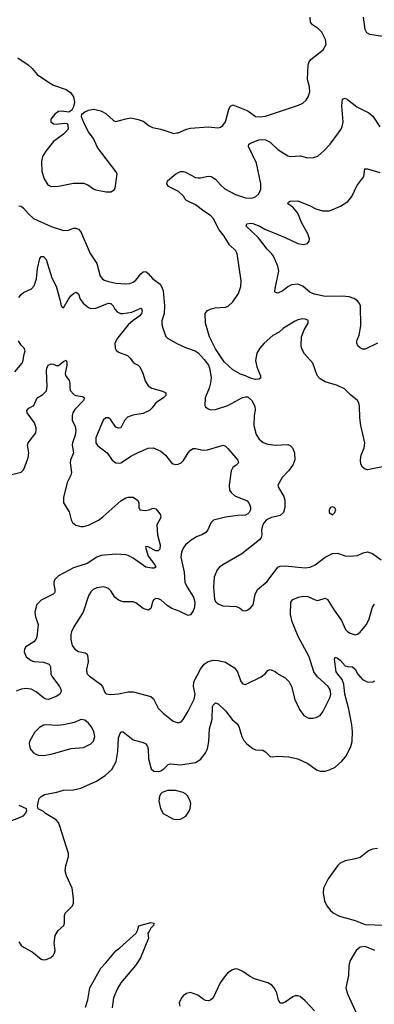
# Model space of a CAD drawing. Header units: inches. Extents: x 1649636 to 1815363, y 506543 to 641975.
# Tile 634 of 656: x 1750738 to 1753584, y 622997 to 630910. Entities that reach past the tile are written whole.
import ezdxf

# ---------------------------------------------------------------- set-up
doc = ezdxf.new("R2010")
doc.units = ezdxf.units.IN
doc.header["$MEASUREMENT"] = 0
doc.layers.add('B7652', color=7, linetype='Continuous')
doc.layers.add('B7653', color=7, linetype='Continuous')

msp = doc.modelspace()

# ---------------------------------------------------------------- linework, layer by layer
at = {"layer": 'B7652', "color": 5}
for points, elevation in [([(1751099.6, 630000), (1751090.8, 629990), (1751010.3, 629929.7), (1750947.8, 629852.2), (1750922.4, 629810), (1750912.4, 629770), (1750914.9, 629690), (1750934.4, 629630), (1750963.2, 629583.2), (1750990, 629568.4), (1751050, 629572.7), (1751170, 629597), (1751250, 629595.8), (1751283.9, 629583.9), (1751330, 629550.6), (1751350, 629543), (1751433.2, 629526.8), (1751470, 629526), (1751496.5, 629543.5), (1751504.7, 629555.3), (1751519.5, 629670), (1751509.4, 629690), (1751363.5, 629883.5), (1751330, 629954), (1751296.6, 630000)], 680), ([(1753650, 627317.4), (1753530, 627293), (1753510, 627297.6), (1753490, 627312.7), (1753477.4, 627337.4), (1753472.7, 627372.7), (1753480.3, 627410), (1753502.8, 627470), (1753509.8, 627510), (1753475.8, 627650), (1753468.5, 627711.5), (1753465.4, 627805.4), (1753459.3, 627830), (1753449.2, 627850), (1753394.2, 627894.1), (1753344.2, 627944.2), (1753289.6, 627969.6), (1753190, 627998.9), (1753150, 628024), (1753127.2, 628050), (1753091.1, 628150), (1753024.6, 628224.6), (1753003.7, 628263.7), (1752996.8, 628290), (1752999.5, 628360.5), (1753022.3, 628417.7), (1753052.7, 628470), (1753054, 628490), (1753050, 628495.3), (1753030, 628504), (1753010, 628505.2), (1752970, 628497), (1752950, 628486.6), (1752856.3, 628430), (1752820.3, 628399.7), (1752770, 628371.3), (1752700.4, 628310), (1752665.3, 628270), (1752641.1, 628230), (1752631.7, 628170), (1752640.6, 628120.6), (1752671, 628049), (1752671.3, 628030), (1752658.8, 628021.2), (1752630, 628019), (1752590, 628029), (1752550, 628049), (1752510, 628061.2), (1752450, 628096.2), (1752380.3, 628160.3), (1752310, 628265.2), (1752261.7, 628361.7), (1752229.7, 628470), (1752227, 628550), (1752245.8, 628574.2), (1752273.8, 628586.2), (1752306, 628594), (1752390, 628599.5), (1752412.1, 628607.9), (1752450, 628643), (1752494.7, 628710), (1752513.9, 628766.1), (1752515.8, 628810), (1752484.7, 629030), (1752473.6, 629053.6), (1752421.5, 629101.5), (1752380.2, 629170), (1752340, 629220), (1752292.9, 629310), (1752270, 629336.8), (1752217.2, 629370), (1752150, 629422.7), (1752078, 629458), (1752063.7, 629470), (1752056.2, 629490), (1752013.3, 629530), (1751933.3, 629570), (1751918.3, 629590), (1751925.6, 629614.4), (1751991.1, 629670), (1752029.6, 629690), (1752050.1, 629690.1), (1752070, 629684.6), (1752150, 629642.8), (1752170, 629638.1), (1752190, 629638.2), (1752250, 629652), (1752274, 629650), (1752310, 629628.5), (1752350, 629582.4), (1752385.7, 629550), (1752470, 629504.7), (1752550, 629478.9), (1752590, 629476), (1752610, 629479.6), (1752634, 629490), (1752657.4, 629510), (1752672.5, 629547.5), (1752674.1, 629590), (1752638.1, 629758.1), (1752574, 629890), (1752578, 629910), (1752585.1, 629914.9), (1752656.9, 629943.1), (1752690, 629946.9), (1752710, 629943.8), (1752750, 629926), (1752810, 629867.2), (1752890, 629815.8), (1752910, 629810.4), (1752990, 629816.4), (1753050, 629799.5), (1753097.1, 629802.9), (1753130, 629813), (1753181.3, 629858.7), (1753230, 629910.4), (1753296.7, 630000)], 660), ([(1751959.4, 630000), (1751970, 629996.4), (1751999.5, 630000)], 680), ([(1753610, 628309.7), (1753510, 628262), (1753490, 628262.9), (1753470, 628272.3), (1753452.3, 628290), (1753443.7, 628310), (1753445.6, 628330), (1753464.4, 628375.6), (1753477.4, 628450), (1753474.2, 628610), (1753466.6, 628630), (1753451, 628650), (1753421.3, 628670), (1753381.8, 628681.8), (1753330, 628687.5), (1753190, 628685.3), (1753104.7, 628704.7), (1753070, 628718), (1753010, 628767.2), (1752970, 628785.1), (1752920.4, 628779.6), (1752890, 628764.4), (1752850, 628729.7), (1752810, 628712.7), (1752790, 628718), (1752786.6, 628726.6), (1752789.5, 628749.5), (1752818.4, 628890), (1752809.6, 628930), (1752774.7, 629010), (1752760.5, 629030), (1752725.2, 629065.2), (1752655.9, 629155.9), (1752555.1, 629250), (1752561.2, 629270), (1752590, 629274.9), (1752608.3, 629271.7), (1752666.8, 629250), (1752706.8, 629226.8), (1752870, 629158.5), (1752970, 629110.3), (1753015.6, 629104.4), (1753049.6, 629110.4), (1753062, 629130), (1753065.1, 629150), (1753050, 629189.2), (1753000.6, 629280.6), (1752970, 629355.6), (1752930, 629404.5), (1752889.3, 629430), (1752895.3, 629444.7), (1752909.4, 629450.6), (1752970, 629453), (1753070, 629414.4), (1753116, 629390), (1753170, 629373.4), (1753225.1, 629374.9), (1753314, 629410), (1753371.9, 629448.1), (1753405.2, 629490), (1753444.1, 629575.9), (1753501.2, 629650), (1753509.5, 629710.5), (1753530, 629710.5), (1753630, 629681.3)], 640), ([(1750730, 629413), (1750750, 629410.4), (1750770, 629394.9), (1750809.3, 629349.3), (1750850, 629313.4), (1750990, 629247.6), (1751090, 629215.5), (1751130, 629219.1), (1751170, 629233.4), (1751190, 629233.4), (1751210, 629227.3), (1751230, 629206), (1751302.6, 629030), (1751356.9, 628950), (1751384.6, 628850), (1751400.4, 628830), (1751417.4, 628817.4), (1751450, 628804.7), (1751510, 628792.3), (1751590, 628786.5), (1751622, 628790), (1751650, 628801.1), (1751670, 628817.4), (1751710, 628867.2), (1751730, 628883.7), (1751750, 628885.3), (1751770, 628870.4), (1751803.7, 628830), (1751864.6, 628784.6), (1751879.6, 628759.6), (1751888.6, 628730), (1751901.3, 628610), (1751896.9, 628550), (1751879.2, 628490), (1751879.7, 628459.7), (1751885.8, 628430), (1751910, 628363), (1751924.9, 628350), (1752005.8, 628305.8), (1752070, 628274.6), (1752147.8, 628247.8), (1752170, 628234), (1752219.1, 628179.1), (1752252.8, 628132.8), (1752262.4, 628110), (1752274.2, 628034.2), (1752270.4, 627990.4), (1752259.5, 627950), (1752227.9, 627870), (1752223.8, 627810), (1752230, 627798.8), (1752250, 627783), (1752270, 627775.5), (1752310, 627777.1), (1752410, 627810.4), (1752527.5, 627872.5), (1752550, 627879.1), (1752570, 627878), (1752602, 627850), (1752625.1, 627805.1), (1752628.3, 627771.7), (1752619.5, 627730), (1752618.7, 627650), (1752637.3, 627577.3), (1752660, 627540), (1752691.7, 627511.7), (1752730, 627498.4), (1752788.4, 627491.5), (1752890, 627495.8), (1752910, 627487), (1752927, 627470), (1752945.3, 627430), (1752946.3, 627373.7), (1752930.3, 627329.7), (1752896.1, 627283.9), (1752844, 627230), (1752810.8, 627170), (1752814.8, 627150), (1752857.2, 627077.2), (1752867.5, 627047.5), (1752866, 626990), (1752855.3, 626950), (1752830, 626924.4), (1752758.8, 626910), (1752718.4, 626890), (1752699.5, 626870), (1752689, 626850), (1752679, 626810), (1752681.3, 626770), (1752676.9, 626750), (1752663.5, 626730), (1752522.5, 626617.4), (1752370, 626529.7), (1752342, 626510), (1752324.2, 626490), (1752299.5, 626430), (1752292.6, 626350), (1752301.5, 626250), (1752312.1, 626232), (1752330, 626216.5), (1752370, 626198.9), (1752474.7, 626194.7), (1752503.8, 626183.8), (1752530, 626161), (1752550, 626158.8), (1752570, 626166.8), (1752593.8, 626186.2), (1752611.6, 626208.4), (1752627.3, 626290), (1752647, 626330), (1752724.1, 626395.9), (1752810, 626510.5), (1752830, 626518), (1752870, 626521.3), (1753030, 626506), (1753068.9, 626511.1), (1753110, 626529), (1753191.3, 626590), (1753250, 626620.2), (1753290, 626622.3), (1753350, 626600.5), (1753390, 626598), (1753450, 626604.9), (1753495.6, 626624.4), (1753530, 626632.2), (1753570, 626621.3), (1753639.3, 626570)], 660), ([(1750730, 628677.8), (1750750, 628702.7), (1750770, 628718.7), (1750832.5, 628747.5), (1750854, 628770), (1750872.9, 628827.1), (1750882, 628910), (1750899.5, 628990), (1750910, 629006.8), (1750930, 629006.8), (1750950, 628982.8), (1750996.4, 628836.4), (1751030, 628768.5), (1751063.3, 628650), (1751070, 628611), (1751079.8, 628599.8), (1751090, 628595.5), (1751130, 628665.3), (1751149.7, 628690), (1751170, 628708.5), (1751190, 628719.3), (1751210, 628706.8), (1751224.2, 628664.2), (1751249.4, 628629.4), (1751290, 628596.5), (1751310, 628590.2), (1751350, 628592.6), (1751450, 628631.6), (1751462, 628630), (1751470, 628628.4), (1751488.4, 628610), (1751502.7, 628582.7), (1751521.5, 628561.5), (1751546.8, 628550), (1751568.5, 628548.5), (1751639.4, 628560.6), (1751710, 628592.7), (1751714.8, 628590), (1751720.3, 628570), (1751714.9, 628550), (1751701.5, 628530), (1751648, 628492), (1751610, 628457.8), (1751522.3, 628350), (1751502.6, 628310), (1751504.9, 628270), (1751513.4, 628253.4), (1751530, 628239.3), (1751604, 628210), (1751624.9, 628190), (1751652.4, 628152.4), (1751690, 628132.7), (1751701.2, 628121.2), (1751725.3, 628070), (1751746.4, 628006.4), (1751770, 627968.2), (1751798.8, 627950), (1751883.8, 627923.8), (1751910.7, 627910), (1751910.5, 627890), (1751892.4, 627870), (1751830.4, 627830), (1751802.6, 627790), (1751779.5, 627770), (1751730, 627745.7), (1751647.1, 627732.9), (1751603.8, 627716.2), (1751579.6, 627690), (1751548.7, 627631.3), (1751530, 627626), (1751510, 627635.1), (1751470, 627694.3), (1751450, 627709.7), (1751428.8, 627711.2), (1751409.1, 627690.9), (1751348.9, 627550), (1751348.7, 627510), (1751364.1, 627484.1), (1751439.1, 627430), (1751481.6, 627370), (1751510, 627348.4), (1751530, 627344.9), (1751550, 627348.8), (1751635.5, 627404.4), (1751687.9, 627432.1), (1751770, 627465.3), (1751810, 627470.4), (1751870, 627442.4), (1751908, 627410), (1751956, 627350), (1751970, 627340.7), (1751990, 627336.3), (1752010, 627338), (1752035.1, 627350), (1752052.2, 627367.8), (1752091.8, 627430), (1752110, 627450.5), (1752130, 627463), (1752150, 627463.8), (1752210, 627450.3), (1752246.7, 627453.3), (1752371, 627490), (1752390, 627481.6), (1752410, 627463), (1752490.4, 627370), (1752495.5, 627350), (1752476.3, 627330), (1752448.1, 627311.9), (1752435.3, 627284.7), (1752419.1, 627170), (1752422.8, 627130), (1752434.6, 627110), (1752463.9, 627083.9), (1752563, 627043), (1752581.1, 627021.1), (1752591.3, 626991.3), (1752590.2, 626970), (1752581.1, 626950), (1752570, 626937.8), (1752550, 626927.5), (1752490, 626926), (1752390, 626913.3), (1752293.3, 626886.7), (1752272.4, 626867.6), (1752247.6, 626810), (1752231.7, 626790), (1752199.3, 626770), (1752163.1, 626756.9), (1752113.3, 626726.7), (1752070.1, 626689.9), (1752050, 626663), (1752035.7, 626630), (1752031.9, 626590), (1752059.4, 626470), (1752063.5, 626390), (1752081.5, 626350), (1752132.6, 626270), (1752142.7, 626230), (1752141.2, 626190), (1752130, 626159.3), (1752110, 626126), (1752090, 626121.6), (1752017.7, 626157.7), (1751959.3, 626179.3), (1751923, 626203), (1751870, 626247.8), (1751850, 626256.9), (1751830, 626257.6), (1751813.4, 626246.6), (1751804.2, 626230), (1751790, 626177.2), (1751770, 626164.7), (1751730, 626177.2), (1751670, 626223.5), (1751650, 626231.2), (1751570, 626232.8), (1751530, 626246.3), (1751502, 626270), (1751470, 626319.3), (1751450, 626338), (1751430, 626347), (1751410, 626351.6), (1751356.1, 626343.9), (1751328.6, 626331.4), (1751310, 626313.2), (1751290, 626279), (1751247.4, 626150), (1751172.9, 626030), (1751154.6, 625990), (1751148.8, 625970), (1751148.7, 625930), (1751160.5, 625880.5), (1751180.4, 625850), (1751210, 625831.7), (1751262.6, 625822.6), (1751278.4, 625810), (1751285.4, 625785.4), (1751286.7, 625750), (1751274, 625690), (1751277.1, 625657.1), (1751296.2, 625636.2), (1751385.5, 625570), (1751402, 625550), (1751422.4, 625502.4), (1751432.8, 625492.8), (1751470, 625485.7), (1751531.7, 625491.7), (1751610, 625508.1), (1751648.2, 625508.2), (1751790, 625471.8), (1751812.2, 625452.2), (1751850, 625378.4), (1751890, 625337.6), (1751970, 625273.4), (1752010, 625259.1), (1752033.1, 625266.9), (1752050, 625286), (1752090, 625354), (1752138, 625450), (1752147.4, 625490), (1752133.5, 625550), (1752135.3, 625590), (1752189.8, 625690), (1752219.8, 625730), (1752250, 625751.9), (1752290, 625762.7), (1752330, 625760.5), (1752390, 625746.8), (1752461.2, 625701.2), (1752486.7, 625670), (1752512.2, 625592.2), (1752530, 625574), (1752550, 625567.3), (1752675.3, 625630), (1752710, 625656), (1752730, 625678.8), (1752750, 625686.8), (1752790, 625670.7), (1752816, 625650), (1752870, 625620.7), (1752902, 625590), (1752919.3, 625550), (1752947.1, 625447.1), (1752985.3, 625365.3), (1753019.5, 625319.5), (1753057.5, 625297.5), (1753090, 625295.5), (1753117.2, 625302.8), (1753150, 625319.1), (1753172.4, 625347.6), (1753230, 625466.8), (1753235.1, 625490), (1753233.7, 625510), (1753228, 625530), (1753214.7, 625550), (1753127.7, 625627.7), (1753098, 625670), (1753062, 625790), (1752973.6, 625953.6), (1752924.2, 626070), (1752910.9, 626130), (1752913.6, 626230), (1752930, 626250.3), (1752977.2, 626270), (1753010, 626277.8), (1753050, 626275.5), (1753110, 626247.4), (1753130, 626242.6), (1753190, 626260.4), (1753210, 626250.4), (1753263.5, 626163.5), (1753321.6, 626081.6), (1753354.4, 626010), (1753370, 625992.7), (1753390, 625980.4), (1753430, 625966), (1753450, 625970.7), (1753470, 625986.8), (1753520.7, 626050), (1753544.6, 626095.4), (1753569.8, 626190), (1753586, 626214)], 640), ([(1750699.2, 628080.8), (1750757.2, 628150), (1750766.2, 628170), (1750771.4, 628210), (1750783, 628250), (1750774.5, 628270), (1750750, 628294.8), (1750729.6, 628329.6)], 640), ([(1750650, 627250.3), (1750750, 627274.9), (1750768.3, 627291.7), (1750778, 627310), (1750806.9, 627390), (1750811.1, 627430), (1750801.6, 627490), (1750807.3, 627510), (1750867, 627590), (1750871.6, 627610), (1750869.6, 627630), (1750855.8, 627670), (1750797.6, 627750), (1750794.5, 627770), (1750811.3, 627788.7), (1750851.4, 627808.6), (1750879.3, 627870), (1750922.9, 627897.1), (1750953.6, 627926.4), (1750957.7, 627962.3), (1750952.3, 628087.7), (1750955.6, 628110), (1750967.2, 628132.8), (1750990, 628144), (1751010, 628140.7), (1751030, 628130.6), (1751050, 628130.4), (1751090, 628163.8), (1751110, 628174), (1751116.7, 628156.7), (1751117.4, 628130), (1751104.4, 628070), (1751105.5, 628050), (1751136.3, 628010), (1751141.3, 627990), (1751139.5, 627950), (1751143.7, 627930), (1751175.4, 627895.4), (1751190, 627888.8), (1751242.8, 627882.8), (1751257.1, 627870), (1751250, 627849.7), (1751181.5, 627778.5), (1751164.7, 627750), (1751159.1, 627730), (1751159.6, 627690), (1751183.4, 627643.4), (1751189.2, 627609.2), (1751182.2, 627570), (1751162.2, 627510), (1751160.2, 627490), (1751169.1, 627430), (1751145.8, 627370), (1751143.6, 627350), (1751152.8, 627270), (1751148.1, 627250), (1751119.2, 627190), (1751090.2, 627070), (1751088.6, 627028.6), (1751134.2, 626954.2), (1751150.1, 626890.1), (1751161.3, 626870), (1751190, 626847), (1751230, 626837.4), (1751250, 626837.8), (1751290, 626848.8), (1751370, 626889.2), (1751405.6, 626914.4), (1751550, 627044), (1751590, 627067.3), (1751610, 627073.4), (1751650, 627072.7), (1751682.8, 627050), (1751693.4, 627030), (1751694.8, 626990), (1751702, 626970), (1751746.6, 626966.6), (1751775.3, 626970), (1751810, 626983.7), (1751830, 626979), (1751856.3, 626950), (1751867.1, 626930), (1751871.2, 626910), (1751838.7, 626850), (1751845.5, 626770), (1751866, 626690), (1751864, 626656), (1751850, 626641.2), (1751830, 626642.7), (1751770, 626672.7), (1751750, 626675.3), (1751746.8, 626670), (1751770, 626598.8), (1751821.6, 626530), (1751830.6, 626510), (1751817.7, 626502.3), (1751798.9, 626501.1), (1751750, 626509.7), (1751650, 626581.8), (1751610, 626603.1), (1751590, 626608.6), (1751510, 626614), (1751390, 626605), (1751357.6, 626590), (1751279.5, 626540.5), (1751170, 626504.7), (1751050, 626441.8), (1751019.7, 626410), (1751012.1, 626390), (1751011.1, 626370), (1751020.7, 626330), (1751021.1, 626310), (1751017, 626303), (1751006.6, 626293.4), (1750910, 626245.6), (1750874.4, 626210), (1750860.9, 626150), (1750865.5, 626110), (1750885.3, 626050), (1750875.8, 625950), (1750868.9, 625930), (1750850.9, 625909.1), (1750788, 625870), (1750776.9, 625850), (1750774.4, 625830), (1750790, 625790.4), (1750830, 625759.6), (1750852.4, 625752.4), (1750930, 625746.7), (1750974, 625730), (1750986, 625710), (1750989.1, 625650), (1750995.1, 625635.1), (1751057.4, 625550), (1751068.7, 625530), (1751072.2, 625510), (1751059.3, 625490), (1751030.5, 625470), (1750970, 625447.7), (1750950, 625449.8), (1750930, 625459.8), (1750870, 625508.9), (1750830, 625528.9), (1750790, 625535.5), (1750750, 625530.8), (1750710, 625513)], 620), ([(1750730, 623499.1), (1750750.2, 623470.2), (1750772.7, 623452.7), (1750838.7, 623418.7), (1750910, 623360.5), (1750930, 623354.9), (1750950, 623356.4), (1750987, 623373), (1751007, 623390), (1751018.7, 623410), (1751022, 623430), (1751013.7, 623490), (1751024, 623550), (1751047.6, 623590), (1751091.2, 623630), (1751097.2, 623650), (1751096.9, 623710), (1751102.9, 623730), (1751161.6, 623790), (1751169.7, 623810.3), (1751171.1, 623848.9), (1751158, 623930), (1751114.2, 624030), (1751103.5, 624070), (1751107.7, 624110), (1751130, 624184.7), (1751130.9, 624210), (1751061.3, 624430), (1751050, 624457.2), (1751030, 624481), (1750944.5, 624530), (1750930, 624546.6), (1750887.1, 624567.1), (1750880.5, 624590), (1750887.8, 624630), (1750895.1, 624650), (1750910, 624668.2), (1750937, 624683), (1751037, 624703), (1751090, 624718.7), (1751170, 624720.8), (1751230, 624734.2), (1751354.5, 624790), (1751424.6, 624835.4), (1751476.4, 624883.6), (1751511.2, 624948.8), (1751524.7, 625030), (1751530, 625138), (1751550, 625187.3), (1751570, 625188), (1751650, 625123), (1751730, 625100.4), (1751750.2, 625090.2), (1751763.7, 625070), (1751768.9, 625050), (1751772.8, 624970), (1751787.3, 624907.3), (1751794.4, 624890), (1751816, 624870), (1751850, 624868.2), (1751870, 624874.9), (1751896.2, 624890), (1751930, 624923.8), (1751949.7, 624930.3), (1752030, 624922), (1752150, 624939.6), (1752192.8, 624967.2), (1752230, 625018.7), (1752244.6, 625050), (1752255.6, 625110), (1752260.5, 625210), (1752283.4, 625290), (1752286.2, 625390), (1752290, 625400.7), (1752310, 625420.7), (1752330, 625413), (1752390, 625356.5), (1752444.8, 625284.8), (1752484.4, 625250), (1752497.4, 625230), (1752521.1, 625150), (1752537.3, 625117.3), (1752560.4, 625090), (1752610, 625052), (1752630, 625041.3), (1752690, 625039.1), (1752710, 625027.3), (1752750, 624988), (1752770, 624984.9), (1752810, 624990.6), (1752895.1, 624984.9), (1752970, 624969.1), (1753050, 624932.8), (1753120.4, 624880.5), (1753150, 624871), (1753190, 624871.9), (1753230, 624883.8), (1753270, 624903.5), (1753324.2, 624950), (1753355.3, 624990), (1753378.2, 625030), (1753397, 625070), (1753406.3, 625110), (1753409.1, 625190.9), (1753404.5, 625244.5), (1753379.2, 625370), (1753348.5, 625488.5), (1753340.1, 625570), (1753327.1, 625607.1), (1753290.6, 625650), (1753279.6, 625670), (1753264.4, 625770), (1753270, 625786.8), (1753290, 625779.6), (1753310, 625763.1), (1753350, 625716.9), (1753370, 625711.6), (1753410.5, 625710), (1753430, 625690.5), (1753452.7, 625650), (1753490, 625608), (1753527.5, 625587.5), (1753570, 625587.2), (1753590, 625597.1)], 620), ([(1750730, 624598.9), (1750790, 624570.7), (1750792.7, 624550), (1750782, 624530), (1750762, 624510), (1750741.8, 624498.2), (1750610, 624447.8)], 620), ([(1753610, 624249.8), (1753570, 624245.1), (1753537.1, 624230), (1753470, 624178.3), (1753434.5, 624165.5), (1753350, 624149.7), (1753310, 624131.2), (1753290.4, 624110), (1753214.9, 624005.1), (1753177.4, 623930), (1753175.3, 623890), (1753185.3, 623830), (1753203.6, 623790), (1753231.7, 623751.7), (1753253.2, 623733.2), (1753305.8, 623705.8), (1753432.2, 623672.2), (1753510, 623639.6), (1753670, 623634.5)], 620), ([(1751265.7, 622974.3), (1751285.7, 623034.3), (1751301.1, 623130), (1751390, 623288.4), (1751430, 623330.4), (1751510, 623428.2), (1751540.9, 623450), (1751672.3, 623570), (1751684.5, 623590), (1751693.2, 623626.8), (1751790, 623654.8), (1751814, 623650), (1751811, 623630), (1751791.3, 623610), (1751778, 623582), (1751766.8, 623570), (1751771.3, 623530), (1751707.3, 623370), (1751667.7, 623310), (1751551.3, 623168.7), (1751520.7, 623119.3), (1751491.8, 623050), (1751481, 622970)], 580), ([(1753589, 623430), (1753510, 623460.8), (1753470, 623456), (1753438.9, 623430), (1753391.2, 623348.8), (1753380.3, 623310), (1753376.9, 623230), (1753357.4, 623130), (1753370, 623080.7), (1753440.3, 622930)], 620), ([(1753104.1, 622944.1), (1753030, 623026.3), (1752990, 623060.5), (1752970, 623066.3), (1752950, 623064.7), (1752930, 623056.3), (1752870, 623014.7), (1752850, 623006), (1752830, 623007.3), (1752816.9, 623030), (1752801.1, 623090), (1752780.4, 623130), (1752762.4, 623150), (1752729.4, 623170), (1752623.3, 623203.3), (1752583.8, 623223.8), (1752530, 623262.2), (1752490, 623279.7), (1752470, 623281.3), (1752445.4, 623274.6), (1752410.2, 623249.8), (1752391.2, 623228.8), (1752347.6, 623170), (1752291.8, 623050), (1752270, 623029.7), (1752250, 623024.7), (1752228.4, 623028.4), (1752210, 623037.6), (1752169.2, 623070), (1752110, 623091.8), (1752076.1, 623083.9), (1752050, 623065.2), (1752037.3, 623050), (1752018.8, 623010), (1752022.5, 622982.5)], 620)]:
    msp.add_lwpolyline(points, dxfattribs=dict(at, elevation=elevation))
for points, elevation in [([(1753250, 626995.3), (1753234, 626990), (1753222, 626970), (1753222, 626950), (1753250, 626932), (1753268, 626950), (1753275.3, 626970), (1753266, 626990)], 680), ([(1751230, 625285.2), (1751177.6, 625262.4), (1751090, 625242.9), (1751042.4, 625237.6), (1750950, 625244), (1750930, 625239.7), (1750897.1, 625222.9), (1750858, 625182), (1750817.1, 625110), (1750813, 625090), (1750823, 625050), (1750850, 625017.3), (1750866.4, 625006.4), (1750890, 624999.1), (1750930, 624995.5), (1750990, 625006.4), (1751150, 625054), (1751250, 625060.5), (1751309.2, 625090), (1751330, 625111), (1751340.7, 625150), (1751334.5, 625190), (1751311.2, 625231.2), (1751290, 625257.2), (1751261.2, 625281.2)], 640), ([(1751925.1, 624714.9), (1751881.7, 624698.3), (1751870, 624689), (1751859.1, 624670), (1751855.5, 624630), (1751868.2, 624570), (1751890, 624530.8), (1751967.2, 624487.2), (1751990, 624482.4), (1752030, 624486.4), (1752072, 624510), (1752099.6, 624550), (1752107.3, 624570), (1752111.6, 624610), (1752107.3, 624630), (1752087.3, 624670), (1752069.7, 624689.7), (1752050, 624698.9), (1751990, 624714.7)], 620)]:
    msp.add_lwpolyline(points, close=True, dxfattribs=dict(at, elevation=elevation))
at = {"layer": 'B7653', "color": 5}
for points, elevation in [([(1751999.5, 630000), (1752010, 630001.3), (1752076, 630030), (1752110, 630038.4), (1752250, 630048.6), (1752330, 630042), (1752350, 630045.9), (1752370, 630059), (1752390, 630088.1), (1752418.2, 630190), (1752430, 630214.4), (1752450, 630224.9), (1752570, 630177.1), (1752630, 630132.7), (1752670, 630128.4), (1752710, 630135.8), (1752977.1, 630222.9), (1753010, 630239.1), (1753036.4, 630263.6), (1753053.3, 630290), (1753066.3, 630330), (1753064.7, 630370), (1753049.7, 630430), (1753053.6, 630546.4), (1753060.5, 630570), (1753074, 630590), (1753173.3, 630666.7), (1753198, 630710), (1753193.3, 630750), (1753162.9, 630810), (1753137.5, 630837.5), (1753087.5, 630867.5), (1753073, 630890), (1753070.8, 630930)], 680), ([(1753650, 630773.7), (1753550, 630792.1), (1753524.2, 630804.2), (1753510.9, 630830), (1753497.7, 630930)], 660), ([(1750724.2, 630604.2), (1750807.1, 630547.1), (1750838.7, 630518.7), (1750877.3, 630470), (1750968.1, 630408.1), (1751010, 630384.6), (1751110.8, 630350), (1751144.7, 630324.7), (1751170.6, 630290), (1751177.3, 630250), (1751170.9, 630209.1), (1751156.9, 630183.1), (1751132, 630168), (1751074, 630174), (1751050, 630171.8), (1751019.1, 630150), (1750987.7, 630110), (1750987.3, 630090), (1751010, 630074), (1751030.6, 630070.6), (1751098, 630078), (1751116, 630076), (1751124.7, 630064.7), (1751126, 630030), (1751099.6, 630000)], 680), ([(1753296.7, 630000), (1753319.1, 630030), (1753327.9, 630052.1), (1753334, 630090), (1753323.3, 630216.7), (1753330, 630270.8), (1753350, 630278), (1753370, 630268.4), (1753443.8, 630210), (1753541.4, 630161.4), (1753573.9, 630133.9), (1753630, 630047.7)], 660), ([(1751296.6, 630000), (1751289.6, 630009.6), (1751258, 630070), (1751234, 630130), (1751238, 630150), (1751262, 630170), (1751290, 630182.8), (1751330, 630190.7), (1751390, 630177.1), (1751430, 630154.9), (1751490, 630101), (1751510, 630091), (1751590, 630114), (1751630, 630120.7), (1751690, 630108), (1751730, 630095.5), (1751777.5, 630057.5), (1751803.2, 630043.2), (1751870.8, 630030), (1751959.4, 630000)], 680)]:
    msp.add_lwpolyline(points, dxfattribs=dict(at, elevation=elevation))

doc.saveas('drawing.dxf')
